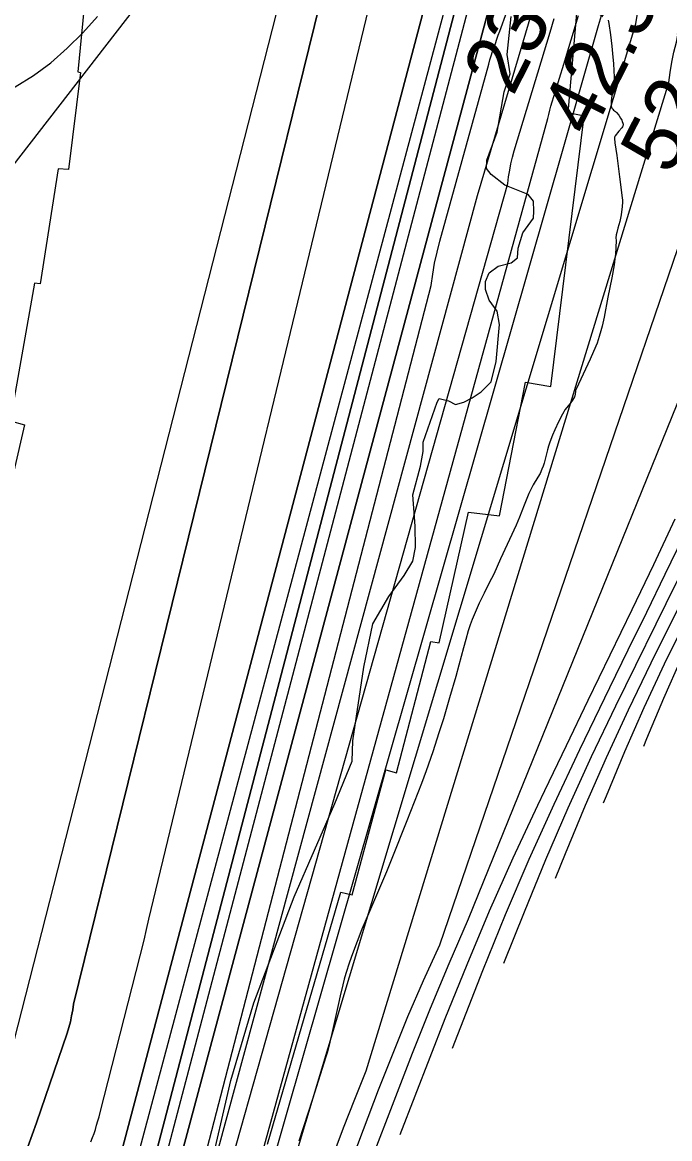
# Model space of a CAD drawing. Extents: x 3177385 to 3215275, y 903885 to 929304.
# Drawn here: x 3209130 to 3209864, y 922142 to 923408 of the extents above; entities that cross this region are included whole.
import ezdxf

# ---------------------------------------------------------------- set-up
doc = ezdxf.new("R2010")
doc.units = 0
for name, color, linetype in [('V-RIVR-EDGE', 7, 'Continuous'), ('V-RIVR-RANG', 7, 'Continuous'), ('V-RRAP-RVMT', 7, 'Continuous'), ('V-SITE-VEGE', 7, 'Continuous'), ('V-TOPO-DPTH', 7, 'Continuous'), ('V-TOPO-MAJR', 7, 'Continuous'), ('V-TOPO-MINR', 7, 'Continuous'), ('V-TOPO-WATR', 7, 'Continuous')]:
    doc.layers.add(name, color=color, linetype=linetype)

msp = doc.modelspace()

# ---------------------------------------------------------------- linework, layer by layer
at = {"layer": 'V-RIVR-EDGE'}
for points in [[(3209655.5, 923114.3), (3209659.8, 923124.3), (3209669.8, 923131.7), (3209684.6, 923135.6), (3209691.6, 923141.2), (3209692.5, 923152.1), (3209697.8, 923169.4), (3209710, 923186.3), (3209710.4, 923194.2), (3209710, 923205.5), (3209703.9, 923212.9), (3209677.5, 923223.8), (3209661.8, 923235.6), (3209656.6, 923242.6), (3209657.1, 923252.1), (3209668.5, 923283.8), (3209676.8, 923329.4), (3209683.4, 923349.9), (3209680, 923372), (3209684.4, 923415.1)], [(3209341.3, 922098), (3209366.8, 922207.4), (3209392.6, 922295.6), (3209438.6, 922415.9), (3209484.5, 922521.8), (3209504.1, 922570), (3209505.1, 922593.1), (3209517.4, 922676.5), (3209527.6, 922726), (3209545.9, 922756.9), (3209563.3, 922780.7), (3209572.9, 922796.8), (3209576, 922812.4), (3209575.7, 922836.8), (3209573.1, 922872.4), (3209581.9, 922904.6), (3209584.6, 922921.5), (3209584.6, 922931.9), (3209600.8, 922977.5), (3209603, 922981.4), (3209613.4, 922978.8), (3209621.6, 922974.9), (3209630.8, 922977.5), (3209640.3, 922982.2), (3209650.4, 922989.2), (3209661.7, 923000.4), (3209667.4, 923023.4), (3209671.4, 923065.6), (3209668.8, 923080.8), (3209659.7, 923093), (3209655.4, 923105.2), (3209655.5, 923114.3)]]:
    msp.add_lwpolyline(points, dxfattribs=at)
at = {"layer": 'V-RRAP-RVMT'}
for points in [[(3209273.6, 923793.4), (3209260.7, 923650), (3209251, 923650.8), (3209239.4, 923507), (3209208.3, 923508.3), (3209193, 923352.1), (3209196.1, 923351.4), (3209182.4, 923241.6), (3209170.8, 923242), (3209150.5, 923111.7), (3209144, 923112.3), (3209116.4, 922956.3), (3209132.8, 922951.6), (3209107.5, 922841.7), (3209099.2, 922843), (3209022.3, 922550.1), (3209047.2, 922542.9), (3209009.7, 922422.3), (3208992.3, 922426.9), (3208947.9, 922288.2), (3208945.1, 922289.1), (3208905.9, 922164.3), (3208896.9, 922166.8), (3208850.5, 922034.9)], [(3209408.2, 922135.2), (3209491.5, 922421.4), (3209504.4, 922418.3), (3209542.5, 922560), (3209554.6, 922556.8), (3209593.4, 922705.9), (3209602.8, 922704.3), (3209636, 922852.7), (3209671.5, 922848.4), (3209700.7, 923000), (3209729.7, 922995.1), (3209767.5, 923301.9), (3209749.2, 923305.6), (3209762.2, 923453.6)]]:
    msp.add_lwpolyline(points, dxfattribs=at)
at = {"layer": 'V-SITE-VEGE'}
for p, q in [((3209794.6, 923410.9), (3209795.5, 923407.1)), ((3209795.5, 923407.1), (3209797.3, 923394.3)), ((3209797.3, 923394.3), (3209798.8, 923381.5)), ((3209798.8, 923381.5), (3209799.6, 923372.9)), ((3209799.6, 923372.9), (3209800.5, 923361.5)), ((3209800.5, 923361.5), (3209801.3, 923346.4)), ((3209801.3, 923343.4), (3209801.1, 923340.4)), ((3209801.3, 923346.4), (3209801.3, 923343.4)), ((3209800.4, 923334.4), (3209798.4, 923322.5)), ((3209801.1, 923340.4), (3209800.4, 923334.4)), ((3209798, 923319.1), (3209797.8, 923315.2)), ((3209798.4, 923322.5), (3209798, 923319.1)), ((3209797.8, 923315.2), (3209797.9, 923313.6)), ((3209797.9, 923313.6), (3209798.3, 923312)), ((3209798.3, 923312), (3209798.9, 923310.9)), ((3209798.9, 923310.9), (3209799.7, 923309.8)), ((3209799.7, 923309.8), (3209800.7, 923308.9)), ((3209800.7, 923308.9), (3209802.9, 923307.3)), ((3209802.9, 923307.3), (3209804.2, 923306.1)), ((3209804.2, 923306.1), (3209806.5, 923303)), ((3209806.5, 923303), (3209808.6, 923299.7)), ((3209808.6, 923299.7), (3209809.9, 923297.4)), ((3209809.9, 923297.4), (3209810.6, 923295.8)), ((3209810.6, 923295.8), (3209811.2, 923294.2)), ((3209811.2, 923294.2), (3209811.4, 923293)), ((3209811.4, 923293), (3209811.4, 923291.6)), ((3209802.6, 923279.5), (3209801.9, 923278.3)), ((3209806.8, 923284.8), (3209802.6, 923279.5)), ((3209810.1, 923288.6), (3209806.8, 923284.8)), ((3209810.9, 923290), (3209810.1, 923288.6)), ((3209811.3, 923290.8), (3209810.9, 923290)), ((3209811.4, 923291.6), (3209811.3, 923290.8)), ((3209801.9, 923278.3), (3209801.6, 923277.5)), ((3209801.6, 923277.5), (3209801.6, 923276.7)), ((3209801.6, 923276.7), (3209802.1, 923271.8)), ((3209802.1, 923271.8), (3209804.3, 923257.3)), ((3209804.3, 923257.3), (3209807.5, 923233.2)), ((3209807.5, 923233.2), (3209810.5, 923209.2)), ((3209810.5, 923209.2), (3209810.7, 923206.8)), ((3209810.8, 923204.4), (3209810.5, 923199.6)), ((3209810.7, 923206.8), (3209810.8, 923204.4)), ((3209810.5, 923199.6), (3209809.3, 923190)), ((3209807.7, 923182.5), (3209805.6, 923175)), ((3209808.7, 923186.2), (3209807.7, 923182.5)), ((3209809.3, 923190), (3209808.7, 923186.2)), ((3209803.8, 923167.2), (3209803.4, 923163.9)), ((3209804.4, 923170.1), (3209803.8, 923167.2)), ((3209805.6, 923175), (3209804.4, 923170.1)), ((3209803.2, 923153), (3209802.8, 923145.2)), ((3209803.6, 923160.8), (3209803.2, 923153)), ((3209803.4, 923163.9), (3209803.6, 923160.8)), ((3209802.3, 923140), (3209801.3, 923133.1)), ((3209802.8, 923145.2), (3209802.3, 923140)), ((3209801.3, 923133.1), (3209798.6, 923118.6)), ((3209798.6, 923118.6), (3209794.1, 923096.7)), ((3209794.1, 923096.7), (3209789.9, 923073.9)), ((3209787.8, 923063.8), (3209786.4, 923058.2)), ((3209789.9, 923073.9), (3209787.8, 923063.8)), ((3209784.5, 923051.8), (3209782, 923044.5)), ((3209786.4, 923058.2), (3209784.5, 923051.8)), ((3209780.5, 923040.8), (3209774, 923026.3)), ((3209782, 923044.5), (3209780.5, 923040.8)), ((3209774, 923026.3), (3209758.1, 922992)), ((3209757.4, 922989.3), (3209757.1, 922986.4)), ((3209757.7, 922990.7), (3209757.4, 922989.3)), ((3209758.1, 922992), (3209757.7, 922990.7)), ((3209751.4, 922975.8), (3209745.6, 922968.5)), ((3209754.2, 922979.5), (3209751.4, 922975.8)), ((3209755.4, 922981.5), (3209754.2, 922979.5)), ((3209756.4, 922983.5), (3209755.4, 922981.5)), ((3209756.8, 922984.5), (3209756.4, 922983.5)), ((3209757.1, 922986.4), (3209756.8, 922984.5)), ((3209742.6, 922963.6), (3209738.2, 922954.9)), ((3209744.1, 922966.3), (3209742.6, 922963.6)), ((3209745.6, 922968.5), (3209744.1, 922966.3)), ((3209738.2, 922954.9), (3209734.1, 922946)), ((3209731.6, 922939.9), (3209728.4, 922931.8)), ((3209734.1, 922946), (3209731.6, 922939.9)), ((3209726.9, 922927.5), (3209725.7, 922923.1)), ((3209728.4, 922931.8), (3209726.9, 922927.5)), ((3209723.5, 922914.2), (3209722, 922908.3)), ((3209725.7, 922923.1), (3209723.5, 922914.2)), ((3209719.5, 922901.2), (3209717.3, 922896.6)), ((3209720.9, 922904.9), (3209719.5, 922901.2)), ((3209722, 922908.3), (3209720.9, 922904.9)), ((3209714.8, 922892.2), (3209709.6, 922883.4)), ((3209717.3, 922896.6), (3209714.8, 922892.2)), ((3209704.6, 922873.9), (3209699.2, 922860.4)), ((3209706.3, 922877.4), (3209704.6, 922873.9)), ((3209709.6, 922883.4), (3209706.3, 922877.4)), ((3209699.2, 922860.4), (3209693.9, 922846.9)), ((3209690.1, 922837.9), (3209672.6, 922799.6)), ((3209693.9, 922846.9), (3209690.1, 922837.9)), ((3209672.6, 922799.6), (3209664.8, 922782.1)), ((3209664.8, 922782.1), (3209659.6, 922772.2)), ((3209653.9, 922760.8), (3209648.3, 922749.2)), ((3209659.6, 922772.2), (3209653.9, 922760.8)), ((3209648.3, 922749.2), (3209644.8, 922741.4)), ((3209644.8, 922741.4), (3209640.5, 922730.9)), ((3209638.2, 922724.8), (3209635.8, 922717.8)), ((3209640.5, 922730.9), (3209638.2, 922724.8)), ((3209635.8, 922717.8), (3209633, 922708.1)), ((3209630.4, 922698.4), (3209625.4, 922678.9)), ((3209633, 922708.1), (3209630.4, 922698.4)), ((3209625.4, 922678.9), (3209621.8, 922665.9)), ((3209621.8, 922665.9), (3209614.8, 922641.9)), ((3209614.8, 922641.9), (3209607.7, 922618)), ((3209607.7, 922618), (3209602.7, 922602.1)), ((3209602.7, 922602.1), (3209595.6, 922580.4)), ((3209595.6, 922580.4), (3209588.1, 922558.9)), ((3209588.1, 922558.9), (3209582.8, 922544.7)), ((3209582.8, 922544.7), (3209574.6, 922523.3)), ((3209574.6, 922523.3), (3209566.2, 922502.1)), ((3209566.2, 922502.1), (3209549.2, 922459.6)), ((3209549.2, 922459.6), (3209543, 922444.5)), ((3209543, 922444.5), (3209523.8, 922399.5)), ((3209523.8, 922399.5), (3209515.4, 922379.4)), ((3209515.4, 922379.4), (3209509.8, 922365.4)), ((3209509.8, 922365.4), (3209504.6, 922351.2)), ((3209501.3, 922341.7), (3209497.2, 922328.9)), ((3209504.6, 922351.2), (3209501.3, 922341.7)), ((3209493.6, 922316.3), (3209490.5, 922303.6)), ((3209495.3, 922322.6), (3209493.6, 922316.3)), ((3209497.2, 922328.9), (3209495.3, 922322.6)), ((3209488.6, 922295.1), (3209481.3, 922260.8)), ((3209490.5, 922303.6), (3209488.6, 922295.1)), ((3209481.3, 922260.8), (3209479, 922251.1)), ((3209479, 922251.1), (3209476.1, 922240.1)), ((3209474.3, 922234.3), (3209459.1, 922186.4)), ((3209476.1, 922240.1), (3209474.3, 922234.3)), ((3209459.1, 922186.4), (3209443.6, 922138.7))]:
    msp.add_line(p, q, dxfattribs=at)
at = {"layer": 'V-TOPO-DPTH'}
for points in [[(3209511, 923606.3), (3209188.4, 922294.3), (3209187.4, 922287.6), (3209186.1, 922280.9), (3209184.7, 922274.3), (3209182.9, 922267.8), (3209180.9, 922261.4), (3209146.3, 922159.4), (3209136.6, 922132.4)], [(3209136.6, 922132.4), (3209146.3, 922159.4), (3209180.9, 922261.4), (3209182.9, 922267.8), (3209184.7, 922274.3), (3209186.1, 922280.9), (3209187.4, 922287.6), (3209188.4, 922294.3), (3209511, 923606.3)], [(3209207.9, 922138.1), (3209209.8, 922142.7), (3209211.5, 922147.4), (3209213, 922152.1), (3209214.5, 922156.8), (3209215.9, 922161.6), (3209217.3, 922166.4), (3209218.5, 922171.2), (3209268.4, 922366.9), (3209271.2, 922378.8), (3209273.8, 922390.7), (3209541.6, 923501.6)], [(3209207.9, 922138.1), (3209209.8, 922142.7), (3209211.5, 922147.4), (3209213, 922152.1), (3209214.5, 922156.8), (3209215.9, 922161.6), (3209217.3, 922166.4), (3209218.5, 922171.2), (3209268.4, 922366.9), (3209271.2, 922378.8), (3209273.8, 922390.7), (3209541.6, 923501.6)], [(3209604.6, 923495), (3209230.3, 922079.5)], [(3209604.6, 923495), (3209230.3, 922079.5)], [(3209253.1, 922015.7), (3209630.4, 923459.2)], [(3209630.4, 923459.2), (3209253.1, 922015.7)], [(3209272.5, 921980.9), (3209669.4, 923462.3)], [(3209669.4, 923462.3), (3209272.5, 921980.9)], [(3209311.7, 921980.2), (3209646.5, 923212.1), (3209712.5, 923435)]]:
    msp.add_lwpolyline(points, dxfattribs=at)
at = {"layer": 'V-TOPO-MAJR'}
for points in [[(3209454.1, 923559.4), (3209097.4, 922163.8), (3209097.3, 922162.9), (3209097.2, 922162.1), (3209097, 922160.4), (3209096.3, 922157.9), (3209096, 922157.1), (3209090.5, 922143.9), (3209089.4, 922141.4)], [(3209370.4, 921961.6), (3209783.6, 923404.9), (3209787, 923416.1)], [(3209834.9, 922586.9), (3209838.4, 922595.6), (3209857.8, 922641.4), (3209877.8, 922686.7), (3209899.1, 922731.6), (3209921, 922776.1), (3210105, 923137.8), (3210108.2, 923144.1), (3210111.3, 923150.3), (3210114.4, 923156.5), (3210117.6, 923162.8), (3210120.6, 923169.1), (3210123.4, 923175.4), (3210126.1, 923181.8), (3210128.6, 923188.3), (3210132.9, 923199.7), (3210137.2, 923212), (3210141.2, 923224.4), (3210144.8, 923237), (3210148.1, 923249.6), (3210161, 923303.1)], [(3209558.6, 922146.1), (3209609.9, 922278), (3209634.5, 922339.2), (3209660, 922400.1), (3209686.9, 922460.3), (3209714.8, 922520.2), (3209722.6, 922536.6), (3209747.3, 922587.9), (3209772, 922639.3), (3209796.7, 922690.6), (3209821.6, 922741.9), (3209846.2, 922793.3), (3209870.5, 922844.8)]]:
    msp.add_lwpolyline(points, dxfattribs=at)
at = {"layer": 'V-TOPO-MINR'}
for points in [[(3209400.2, 921901.1), (3209494.6, 922153.7), (3209507.2, 922186.2), (3209520.2, 922218.5), (3209863.2, 923340), (3209864.8, 923351.6), (3209866.8, 923363.2), (3209869.2, 923374.7), (3209872, 923386.1), (3210033.4, 924241.3), (3210035.2, 924258.1), (3210037.7, 924274.8), (3210041.1, 924291.3), (3210045.3, 924307.7), (3210089.6, 924463.2), (3210097.1, 924487.5), (3210105.1, 924511.6), (3210114.1, 924535.4), (3210123.7, 924559), (3210406.1, 925217.3)], [(3209453.2, 921983), (3209534.3, 922197.1), (3209550.6, 922238.7), (3209567.5, 922280), (3209585.2, 922321), (3209603.6, 922361.7), (3209934.6, 923330), (3209936.1, 923347.9), (3209938.7, 923365.8), (3210080.7, 924357.5), (3210082.4, 924366.6), (3210084.6, 924375.6), (3210112.7, 924474), (3210117.3, 924489), (3210122.3, 924503.9), (3210127.9, 924518.6), (3210133.8, 924533.2), (3210251.6, 924807.7)], [(3209102.7, 923598.2), (3209021.7, 923372), (3209018.3, 923360.2), (3209016, 923348.1), (3209015.3, 923335.9), (3209015.7, 923323.6), (3209019.3, 923314.8), (3209024.7, 923308.5), (3209032.5, 923306), (3209042, 923305.9), (3209076.8, 923316.3), (3209099.9, 923324.8), (3209122.1, 923335.1), (3209142.9, 923348), (3209162.7, 923362.6), (3209181.2, 923379.2), (3209199, 923396.5), (3209215.6, 923414.9)], [(3209136.6, 922132.4), (3209146.3, 922159.4), (3209180.9, 922261.4), (3209182.9, 922267.8), (3209184.7, 922274.3), (3209186.1, 922280.9), (3209187.4, 922287.6), (3209188.4, 922294.3), (3209511, 923606.3)], [(3209063.6, 923173.7), (3209365.5, 923563.6)], [(3209063.6, 923173.7), (3209365.5, 923563.6)], [(3209207.9, 922138.1), (3209209.8, 922142.7), (3209211.5, 922147.4), (3209213, 922152.1), (3209214.5, 922156.8), (3209215.9, 922161.6), (3209217.3, 922166.4), (3209218.5, 922171.2), (3209268.4, 922366.9), (3209271.2, 922378.8), (3209273.8, 922390.7), (3209541.6, 923501.6)], [(3209230.3, 922079.5), (3209604.6, 923495)], [(3209230.9, 922008.2), (3209623.6, 923477.4)], [(3209253.1, 922015.7), (3209630.4, 923459.2)], [(3209505.9, 922064.6), (3209572.7, 922238.5), (3209593, 922289.7), (3209614.1, 922340.5), (3209636.3, 922390.9), (3210002.6, 923295), (3210007.9, 923329), (3210013.8, 923362.9), (3210020.1, 923397.1), (3210030, 923447.9)], [(3209259.3, 921992.2), (3209639.2, 923436.7)], [(3209311.7, 921980.2), (3209646.5, 923212.1), (3209712.5, 923435)], [(3209312, 922022.5), (3209593.8, 923109.7), (3209595.6, 923122.5), (3209597.8, 923135.2), (3209600.6, 923147.7), (3209603.7, 923160.2), (3209659.1, 923361.1), (3209660.5, 923365.8), (3209661.9, 923370.6), (3209663.4, 923375.3), (3209665, 923379.9), (3209666.7, 923384.6), (3209668.4, 923389.2), (3209670, 923393.9), (3209671.7, 923398.5), (3209679.5, 923420.5)], [(3209377, 921911), (3209826.1, 923406.8), (3209829.5, 923428)], [(3209325.9, 921968.1), (3209680.7, 923225.5), (3209681.6, 923233), (3209682.9, 923240.5), (3209684.3, 923248), (3209686.1, 923255.4), (3209688.1, 923262.7), (3209728.6, 923397.4), (3209733.2, 923412.7)], [(3209379.9, 922043.7), (3209726.3, 923299.3), (3209727.2, 923304), (3209728.3, 923308.6), (3209729.6, 923313.3), (3209744.1, 923361.1), (3209752.5, 923388.7), (3209760.8, 923416.3)], [(3209617.9, 922244.4), (3209652.4, 922332.4), (3209678.2, 922395.8), (3209705, 922458.9), (3209733.3, 922521.3), (3209762.5, 922583.3), (3209796.6, 922653.6), (3209817.4, 922696.4), (3209838.3, 922739.2), (3209859.1, 922782), (3209879.9, 922824.8), (3209900.5, 922867.8), (3209920.6, 922910.9), (3209940.1, 922954.3), (3209959.2, 922997.9), (3210069.4, 923254.4), (3210070.4, 923257.1), (3210071.4, 923259.8), (3210072.2, 923262.5), (3210073, 923265.2), (3210090.8, 923338.7)], [(3209676.4, 922340.6), (3209699.6, 922399), (3209723.9, 922458.2), (3209749.1, 922517), (3209775.8, 922575.2), (3209803.3, 922632.9), (3209871.8, 922772.1), (3209888.6, 922806.1), (3209905.3, 922840.2), (3209922, 922874.3), (3209938.8, 922908.4), (3209955, 922942.7), (3209970.7, 922977.3), (3209985.4, 923012.2), (3209999.6, 923047.5), (3210074.6, 923241.1), (3210077.3, 923248.3), (3210079.7, 923255.5), (3210081.9, 923262.8), (3210083.9, 923270.2), (3210100.1, 923334)], [(3209735, 922437.1), (3209746.3, 922465.1), (3209769, 922519.9), (3209792.6, 922574.3), (3209817.6, 922628.2), (3209843.4, 922681.6), (3209948.2, 922892.2), (3209960.7, 922917.3), (3209973.1, 922942.4), (3209985.6, 922967.5), (3209998, 922992.6), (3210009.9, 923017.9), (3210021.4, 923043.4), (3210032.1, 923069.3), (3210042.2, 923095.4), (3210085.9, 923213), (3210091.8, 923229.7), (3210097.3, 923246.5), (3210102.3, 923263.5), (3210107, 923280.7), (3210118.2, 923324.8)], [(3209789.3, 922522.6), (3209792.5, 922530.7), (3209813.6, 922581), (3209835.5, 922630.9), (3209858.6, 922680.3), (3209882.6, 922729.3), (3210026, 923014.1), (3210033.9, 923029.9), (3210041.8, 923045.7), (3210049.7, 923061.5), (3210057.6, 923077.4), (3210065.1, 923093.3), (3210072.4, 923109.4), (3210079.1, 923125.7), (3210085.6, 923142.2), (3210099.2, 923179), (3210109.2, 923207.3), (3210118.5, 923235.7), (3210126.9, 923264.5), (3210134.6, 923293.4), (3210139.7, 923313.9)]]:
    msp.add_lwpolyline(points, dxfattribs=at)
at = {"layer": 'V-TOPO-WATR'}
msp.add_lwpolyline([(3209272.5, 921980.9), (3209669.4, 923462.3)], dxfattribs=at)

# ---------------------------------------------------------------- texts
at = {"layer": 'V-RIVR-RANG'}
for s, p in [('23.1', (3209686.6, 923323.4)), ('42.3', (3209774.8, 923276.3)), ('52.1', (3209865.2, 923233.4))]:
    msp.add_text(s, height=67, rotation=63.0983, dxfattribs=at).set_placement(p)

doc.saveas('drawing.dxf')
